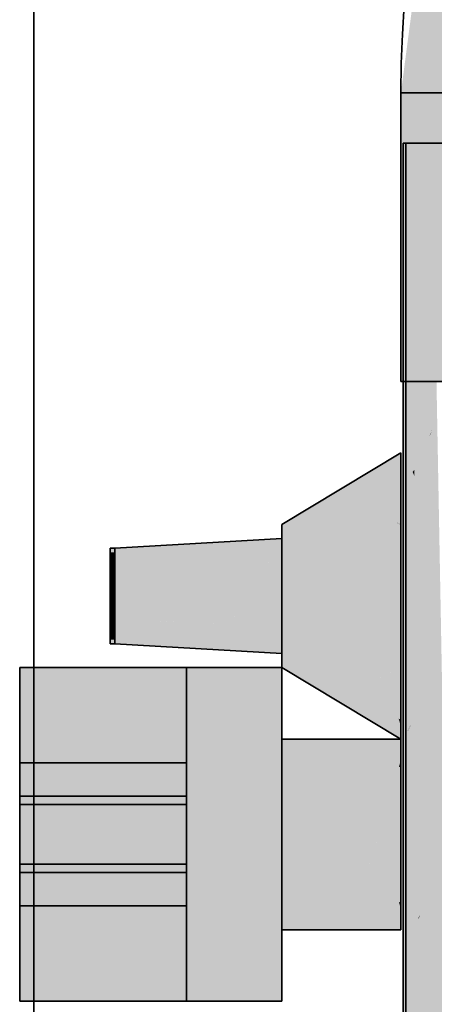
# Model space of a CAD drawing. Extents: x -350 to 540, y -53 to 541.
# Tile 461 of 569: x 244.56 to 246.3, y 203.29 to 207.42. Entities that reach past the tile are written whole.
import ezdxf
from ezdxf.lldxf.tags import DXFTag

# ---------------------------------------------------------------- set-up
doc = ezdxf.new("R2010")
doc.units = 0
doc.layers.get('0').update_dxf_attribs({"lineweight": 35})
for name, color, linetype, lineweight, true_color in [('A_Aussenwand-A06HSWU6NL', 3, 'Continuous', 35, 0x00ff00), ('A_Tuer_3D-A06HSWU7NL', 9, 'Continuous', 18, 0x808080), ('L_Bauteil', 7, 'Continuous', 35, 0xababab), ('L_Bauteil-Shading', 7, 'Continuous', 35, 0xababab), ('L_Zuluft', 6, 'Continuous', 35, 0xff00ff), ('L_Zuluft-Shading', 6, 'Continuous', 35, 0xff00ff)]:
    doc.layers.add(name, color=color, linetype=linetype, lineweight=lineweight, true_color=true_color)
tags = doc.linetypes.add('STRICHPUNKT2', pattern=[12.7, 6.35, -3.175, 0, -3.175]).pattern_tags.tags
tags[10:11] = [DXFTag(74, 4), DXFTag(75, 0), DXFTag(340, '0'), DXFTag(46, 0.0), DXFTag(50, 0.0), DXFTag(44, 0.0), DXFTag(45, 0.0)]
tags[8:9] = [DXFTag(74, 4), DXFTag(75, 0), DXFTag(340, '0'), DXFTag(46, 0.0), DXFTag(50, 0.0), DXFTag(44, 0.0), DXFTag(45, 0.0)]
tags[6:7] = [DXFTag(74, 4), DXFTag(75, 0), DXFTag(340, '0'), DXFTag(46, 0.0), DXFTag(50, 0.0), DXFTag(44, 0.0), DXFTag(45, 0.0)]
tags[4:5] = [DXFTag(74, 4), DXFTag(75, 0), DXFTag(340, '0'), DXFTag(46, 0.0), DXFTag(50, 0.0), DXFTag(44, 0.0), DXFTag(45, 0.0)]

# ---------------------------------------------------------------- blocks, each defined once
blk = doc.blocks.new('3D-Ansicht-A06HSWBANL', base_point=(172.3963, 139.9809))
at = {"layer": 'L_Bauteil-Shading', "color": 251, "true_color": 0x686d72}
for points in [[(246.166, 206.8457), (246.1658, 206.9024), (246.1658, 206.8454)], [(246.1963, 206.9024), (246.1658, 206.9024), (246.1963, 206.9018), (246.166, 206.8457)], [(246.1963, 205.5109), (246.1963, 206.9018), (246.1708, 205.5932), (246.1708, 206.8546)], [(246.176, 206.8493), (246.1758, 206.9024), (246.1758, 206.8495)], [(246.2061, 206.9024), (246.1758, 206.9024), (246.2061, 206.8185), (246.176, 206.8493)], [(246.1658, 205.4364), (246.166, 206.8457), (246.1658, 206.8454)], [(246.1658, 205.4364), (246.1708, 205.4486), (246.166, 206.8457), (246.1708, 205.5932)], [(246.1708, 206.8546), (246.166, 206.8457), (246.1708, 205.5932)], [(246.1813, 205.4391), (246.176, 206.8493), (246.1758, 205.4441), (246.1758, 206.8495)], [(246.2061, 206.8185), (246.176, 206.8493), (246.2061, 205.4167), (246.1813, 205.4391)], [(246.1708, 205.4486), (246.1713, 205.45), (246.1708, 205.5932)], [(246.1963, 205.5109), (246.1708, 205.5932), (246.1713, 205.45)], [(246.1713, 205.45), (246.1753, 204.4165), (246.1963, 205.5109), (246.1765, 204.4192)], [(246.1963, 205.5109), (246.1765, 204.4192), (246.1963, 204.4612)], [(246.1708, 204.3814), (246.1708, 205.4486), (246.1658, 204.4024), (246.1658, 205.4364)], [(246.1753, 204.4165), (246.1713, 205.45), (246.1708, 204.407), (246.1708, 205.4486)], [(246.1758, 205.4441), (246.1758, 203.4888), (246.1813, 205.4391), (246.1888, 203.4774)], [(246.2061, 205.4167), (246.1813, 205.4391), (246.2061, 203.4623), (246.1888, 203.4774)], [(246.1765, 204.4192), (246.1755, 204.3616), (246.1963, 204.4598), (246.1826, 204.3316)], [(246.1765, 204.4192), (246.1963, 204.4598), (246.1963, 204.4612)], [(246.1826, 204.3316), (246.1963, 204.2739), (246.1963, 204.4598)], [(246.1708, 203.4932), (246.1708, 204.3814), (246.1658, 203.4758), (246.1658, 204.4024)], [(246.1708, 204.3814), (246.1755, 204.3616), (246.1708, 204.407), (246.1753, 204.4165)], [(246.1782, 203.6546), (246.1755, 204.3616), (246.1708, 203.6234), (246.1708, 204.3814)], [(246.1753, 204.4165), (246.1755, 204.3616), (246.1765, 204.4192)], [(246.1755, 204.3616), (246.1782, 203.6546), (246.1936, 204.2853), (246.1816, 203.6689)], [(246.1963, 203.7856), (246.1936, 204.2853), (246.1936, 203.7196), (246.1816, 203.6689)], [(246.1936, 204.2853), (246.1963, 203.7856), (246.1963, 204.2192)], [(246.1963, 204.2192), (246.1963, 204.2739), (246.1936, 204.2853)], [(246.1866, 203.5484), (246.1963, 203.5821), (246.1963, 203.7856)], [(246.1816, 203.6689), (246.1787, 203.5207), (246.1936, 203.7196), (246.1866, 203.5484)], [(246.1708, 203.4932), (246.1787, 203.5207), (246.1708, 203.6234), (246.1782, 203.6546)], [(246.1782, 203.6546), (246.1787, 203.5207), (246.1816, 203.6689)], [(246.1963, 203.5821), (246.1787, 203.5207), (246.1963, 199.8731), (246.1927, 199.8518)], [(246.1776, 199.763), (246.1776, 203.5169), (246.1708, 199.723), (246.1708, 203.4932)], [(246.1927, 199.8518), (246.1787, 203.5207), (246.1776, 199.763), (246.1776, 203.5169)], [(246.1708, 203.4932), (246.1658, 203.4758), (246.1708, 199.723), (246.1658, 199.6936)], [(246.1888, 203.4774), (246.1758, 203.4888), (246.2032, 199.689), (246.1758, 199.7177)], [(246.2061, 203.4623), (246.1888, 203.4774), (246.2061, 199.6859), (246.2032, 199.689)]]:
    blk.add_solid(points, dxfattribs=at)
at = {"layer": 'L_Bauteil-Shading', "color": 8, "true_color": 0x7b8086}
for points in [[(246.2118, 205.5312), (246.1963, 206.9024), (246.1963, 205.5109)], [(246.2118, 205.5312), (246.2759, 205.6737), (246.1963, 206.9024), (246.2759, 206.9024)], [(246.2071, 206.8185), (246.2061, 206.9024), (246.2061, 206.8185)], [(246.2961, 206.9024), (246.2061, 206.9024), (246.2961, 206.8139), (246.2071, 206.8185)], [(246.2759, 205.6737), (246.2868, 205.698), (246.2759, 206.9024), (246.2868, 206.9024)], [(246.2228, 205.4204), (246.2071, 206.8185), (246.2061, 205.4167), (246.2061, 206.8185)], [(246.2961, 206.8139), (246.2071, 206.8185), (246.2961, 205.4369), (246.2228, 205.4204)], [(246.2279, 205.5522), (246.2759, 205.671), (246.2118, 205.5312), (246.2759, 205.6737)], [(246.2868, 205.6294), (246.2868, 205.698), (246.2279, 205.5522)], [(246.2759, 205.671), (246.2868, 205.698), (246.2759, 205.6737)], [(246.2868, 205.321), (246.2868, 205.6294), (246.2121, 205.506), (246.2118, 205.5312)], [(246.197, 204.4614), (246.2024, 204.4747), (246.1963, 205.5109), (246.2054, 205.5227)], [(246.197, 204.4614), (246.1963, 205.5109), (246.1963, 204.4612)], [(246.2116, 205.5071), (246.2054, 205.5227), (246.2034, 204.4774), (246.2024, 204.4747)], [(246.2232, 204.5263), (246.2121, 205.506), (246.2034, 204.4774), (246.2116, 205.5071)], [(246.2118, 205.5312), (246.2054, 205.5227), (246.2116, 205.5071)], [(246.2121, 205.506), (246.2118, 205.5312), (246.2116, 205.5071)], [(246.2121, 205.506), (246.2232, 204.5263), (246.2868, 205.321), (246.2868, 204.6839)], [(246.2061, 205.4167), (246.2061, 203.4623), (246.2228, 205.4204), (246.2445, 203.4852)], [(246.2961, 205.4369), (246.2228, 205.4204), (246.2961, 203.5159), (246.2445, 203.4852)], [(246.2232, 204.5263), (246.2265, 204.2327), (246.2868, 204.6839), (246.2868, 204.1504)], [(246.2018, 204.2665), (246.2265, 204.2327), (246.2034, 204.4774), (246.2232, 204.5263)], [(246.2018, 204.2665), (246.2024, 204.4747), (246.1963, 204.2739), (246.1963, 204.4598)], [(246.2024, 204.4747), (246.2018, 204.2665), (246.2034, 204.4774)], [(246.1963, 204.4598), (246.197, 204.4614), (246.1963, 204.4612)], [(246.2018, 204.2665), (246.1963, 204.2739), (246.2011, 204.1813), (246.1963, 204.2192)], [(246.2097, 204.1125), (246.2018, 204.2665), (246.2011, 204.1813)], [(246.2265, 204.2327), (246.2018, 204.2665), (246.2297, 203.9538), (246.2097, 204.1125)], [(246.2011, 204.1813), (246.1963, 204.2192), (246.1981, 203.7994), (246.1963, 203.7856)], [(246.2265, 204.2327), (246.2868, 203.8534), (246.2868, 204.1504)], [(246.2265, 204.2327), (246.2297, 203.9538), (246.2868, 203.8534), (246.256, 203.7446)], [(246.2178, 203.9565), (246.2097, 204.1125), (246.1981, 203.7994), (246.2011, 204.1813)], [(246.2236, 204.0024), (246.2097, 204.1125), (246.2178, 203.9565)], [(246.2297, 203.9538), (246.2236, 204.0024), (246.233, 203.6635), (246.2178, 203.9565)], [(246.1963, 203.5821), (246.233, 203.6635), (246.1981, 203.7994), (246.2178, 203.9565)], [(246.2297, 203.9538), (246.233, 203.6635), (246.256, 203.7446)], [(246.2868, 203.764), (246.2868, 203.8534), (246.233, 203.6559), (246.233, 203.6635)], [(246.1963, 203.7856), (246.1963, 203.5821), (246.1981, 203.7994)], [(246.2868, 200.3356), (246.2868, 203.764), (246.2716, 200.2452), (246.233, 203.6559)], [(246.233, 203.6635), (246.1963, 203.5821), (246.2279, 203.6455)], [(246.233, 203.6559), (246.1963, 203.5821), (246.2279, 199.9847), (246.1963, 199.8731)], [(246.2279, 203.6455), (246.233, 203.6559), (246.233, 203.6635)], [(246.233, 203.6559), (246.2279, 199.9847), (246.2716, 200.2452)], [(246.2961, 203.5159), (246.2445, 203.4852), (246.2961, 199.8018), (246.2861, 199.789)], [(246.2445, 203.4852), (246.2061, 203.4623), (246.2861, 199.789), (246.2061, 199.6859)]]:
    blk.add_solid(points, dxfattribs=at)
at = {"layer": 'L_Bauteil-Shading', "color": 252, "true_color": 0x8c9299}
for points in [[(246.3082, 205.7352), (246.2868, 206.9024), (246.2868, 205.698)], [(246.3046, 206.9024), (246.2868, 206.9024), (246.3046, 205.9366)], [(246.2868, 205.6294), (246.3097, 205.6541), (246.2868, 205.698), (246.3082, 205.7352)], [(246.3164, 205.2898), (246.3097, 205.6541), (246.2868, 205.321), (246.2868, 205.6294)], [(246.2868, 205.321), (246.2868, 204.6839), (246.3164, 205.2898), (246.3268, 204.7259)], [(246.2868, 204.6839), (246.2868, 204.1504), (246.3268, 204.7259), (246.3381, 204.1106)], [(246.2868, 203.8534), (246.3403, 203.9906), (246.2868, 204.1504), (246.3381, 204.1106)], [(246.2868, 203.764), (246.3427, 203.8592), (246.2868, 203.8534), (246.3403, 203.9906)], [(246.3981, 200.843), (246.3427, 203.8592), (246.2868, 200.3356), (246.2868, 203.764)]]:
    blk.add_solid(points, dxfattribs=at)
at = {"layer": 'L_Bauteil-Shading', "color": 26, "true_color": 0x681616}
for points in [[(246.1558, 205.522), (246.1558, 205.6024), (245.6558, 205.2622), (245.6558, 205.3024)], [(245.6558, 204.7024), (245.7563, 204.6421), (245.6558, 204.7426), (245.9359, 204.5971)], [(245.9359, 204.5971), (245.7563, 204.6421), (246.1558, 204.4568), (246.1558, 204.4024)], [(245.9359, 204.5971), (246.1558, 204.4568), (246.1465, 204.4876)], [(246.1558, 204.4568), (246.1558, 204.4828), (246.1465, 204.4876)]]:
    blk.add_solid(points, dxfattribs=at)
at = {"layer": 'L_Bauteil-Shading', "color": 26, "true_color": 0x891d1d}
for points in [[(245.6558, 205.2622), (245.6558, 205.2273), (246.1558, 205.522), (245.8832, 205.3205)], [(246.1558, 205.522), (245.8832, 205.3205), (246.1558, 205.4843), (246.013, 205.3737)], [(246.1426, 205.4741), (246.0104, 205.3717), (246.1281, 205.3148)], [(246.1558, 205.3024), (246.1558, 205.4843), (246.1281, 205.3148), (246.1426, 205.4741)], [(245.8832, 205.3205), (245.6558, 205.1524), (246.013, 205.3737), (245.7726, 205.1875)], [(246.0104, 205.3717), (245.7726, 205.1875), (246.1545, 205.302)], [(245.6558, 205.2273), (245.6558, 205.1524), (245.8832, 205.3205)], [(246.1558, 205.3024), (246.1281, 205.3148), (246.1545, 205.302)], [(245.6558, 204.7426), (245.9359, 204.5971), (245.6558, 204.8524), (246.1545, 204.7028)], [(246.1281, 204.69), (245.9359, 204.5971), (246.1465, 204.4876)], [(246.1545, 204.7028), (246.1281, 204.69), (246.1558, 204.4828), (246.1465, 204.4876)], [(246.1545, 204.7028), (246.1558, 204.4828), (246.1558, 204.7024)]]:
    blk.add_solid(points, dxfattribs=at)
at = {"layer": 'L_Bauteil-Shading', "color": 24, "true_color": 0x9c2121}
for points in [[(245.7726, 205.1875), (245.6956, 205.0656), (246.1558, 205.3024), (246.1558, 205.2618)], [(245.6956, 205.0656), (245.6558, 205.0024), (246.1558, 205.2618), (246.1558, 205.0024)], [(245.7726, 205.1875), (245.6558, 205.1524), (245.6558, 205.0906)], [(245.6558, 205.0906), (245.6558, 205.0486), (245.7726, 205.1875), (245.6956, 205.0656)], [(245.6558, 205.0486), (245.6558, 205.0024), (245.6956, 205.0656)], [(246.1558, 204.7024), (246.1558, 205.0024), (245.6558, 204.8524), (245.6558, 205.0024)]]:
    blk.add_solid(points, dxfattribs=at)
at = {"layer": 'L_Bauteil-Shading', "color": 24, "true_color": 0x911f1e}
for points in [[(245.5476, 205.2375), (244.9558, 205.2024), (245.3363, 205.1337), (244.9558, 205.1224)], [(245.5476, 205.2375), (245.3363, 205.1337), (245.4793, 205.183)], [(245.6558, 205.1432), (245.6558, 205.2439), (245.4206, 205.1362), (245.4793, 205.183)], [(245.6558, 205.2439), (245.5476, 205.2375), (245.4793, 205.183)], [(244.9558, 205.0024), (244.9558, 205.2024), (244.9358, 205.0024), (244.9358, 205.2024)], [(244.9558, 205.0024), (244.9558, 205.2024), (244.9358, 205.0024), (244.9358, 205.2024)], [(245.4793, 205.183), (245.3363, 205.1337), (245.4206, 205.1362)], [(244.9558, 205.1224), (244.9558, 205.0024), (245.3363, 205.1337)], [(245.4344, 205.1151), (245.3363, 205.1337), (245.4344, 205.0024), (244.9558, 205.0024)], [(245.4344, 205.1366), (245.3363, 205.1337), (245.4344, 205.1151)], [(245.6558, 205.1432), (245.4344, 205.1366), (245.6558, 205.0732), (245.4344, 205.1151)], [(245.5497, 205.0024), (245.6558, 205.0732), (245.4344, 205.086), (245.4344, 205.1151)], [(245.5497, 205.0024), (245.4344, 205.086), (245.5476, 205.0024)], [(245.4344, 205.086), (245.4344, 205.0024), (245.5476, 205.0024)], [(245.5497, 205.0024), (245.6558, 205.0024), (245.6558, 205.0732)], [(244.9558, 204.8024), (244.9558, 205.0024), (244.9358, 204.8024), (244.9358, 205.0024)], [(244.9558, 204.8024), (244.9558, 205.0024), (244.9358, 204.8024), (244.9358, 205.0024)], [(245.4344, 205.0024), (244.9558, 205.0024), (245.1555, 204.8964), (244.9558, 204.9064)], [(245.5497, 205.0024), (245.4344, 205.0024), (245.4213, 204.883), (245.1555, 204.8964)], [(245.312, 204.7813), (245.6558, 204.7609), (245.5497, 205.0024), (245.6558, 205.0024)], [(245.4213, 204.883), (244.9558, 204.9064), (245.4012, 204.8643), (244.9558, 204.8747)], [(244.9558, 204.8747), (244.9558, 204.8024), (245.4012, 204.8643), (245.312, 204.7813)]]:
    blk.add_solid(points, dxfattribs=at)
at = {"layer": 'L_Bauteil-Shading', "color": 26, "true_color": 0x841c1b}
for points in [[(244.9358, 205.1824), (244.9358, 205.1587), (244.9558, 205.1824), (244.9382, 205.1587)], [(244.9558, 205.1587), (244.9558, 205.1824), (244.9382, 205.1587)], [(244.9358, 205.1554), (244.9558, 205.1554), (244.9382, 205.1587), (244.9558, 205.1587)], [(244.9358, 205.1587), (244.9358, 205.1554), (244.9382, 205.1587)], [(244.9358, 204.8494), (244.9358, 204.8473), (244.9558, 204.8494), (244.9542, 204.8473)], [(244.9358, 204.8473), (244.9358, 204.8224), (244.9542, 204.8473)], [(244.9358, 204.8224), (244.9558, 204.8224), (244.9542, 204.8473), (244.9558, 204.8473)], [(244.9558, 204.8473), (244.9558, 204.8494), (244.9542, 204.8473)]]:
    blk.add_solid(points, dxfattribs=at)
at = {"layer": 'L_Bauteil-Shading', "color": 24, "true_color": 0x94201f}
for points in [[(244.9358, 205.1554), (244.9358, 205.1215), (244.9558, 205.1554), (244.9372, 205.1215)], [(244.9558, 205.1221), (244.9558, 205.1554), (244.9372, 205.1215)], [(244.9358, 205.119), (244.9558, 205.119), (244.9372, 205.1215), (244.9558, 205.1221)], [(244.9358, 205.1215), (244.9358, 205.119), (244.9372, 205.1215)], [(244.9358, 204.8859), (244.9358, 204.8834), (244.9558, 204.8859), (244.9541, 204.8828)], [(244.9358, 204.8834), (244.9358, 204.8494), (244.9541, 204.8828)], [(244.9358, 204.8494), (244.9558, 204.8494), (244.9541, 204.8828), (244.9558, 204.8828)], [(244.9558, 204.8828), (244.9558, 204.8859), (244.9541, 204.8828)]]:
    blk.add_solid(points, dxfattribs=at)
at = {"layer": 'L_Bauteil-Shading', "color": 24, "true_color": 0xa02221}
for points in [[(244.9358, 205.119), (244.9358, 205.1038), (244.9558, 205.119), (244.9488, 205.1038)], [(244.9358, 205.0753), (244.9558, 205.0753), (244.9488, 205.1038), (244.9558, 205.1038)], [(244.9358, 205.1038), (244.9358, 205.0753), (244.9488, 205.1038)], [(244.9558, 205.1038), (244.9558, 205.119), (244.9488, 205.1038)], [(244.9358, 204.8859), (244.9558, 204.9295), (244.9358, 204.9295)], [(244.9558, 204.8859), (244.9558, 204.9295), (244.9358, 204.8859)]]:
    blk.add_solid(points, dxfattribs=at)
at = {"layer": 'L_Bauteil-Shading', "color": 24, "true_color": 0xa82423}
for points in [[(244.9558, 205.0272), (244.9558, 205.0753), (244.9358, 205.0272)], [(244.9358, 205.0272), (244.9558, 205.0753), (244.9358, 205.0753)], [(244.9358, 204.9295), (244.9558, 204.9776), (244.9358, 204.9776)], [(244.9558, 204.9295), (244.9558, 204.9776), (244.9358, 204.9295)]]:
    blk.add_solid(points, dxfattribs=at)
at = {"layer": 'L_Bauteil-Shading', "color": 24, "true_color": 0xab2524}
for points in [[(244.9558, 204.9776), (244.9558, 205.0272), (244.9358, 204.9776)], [(244.9358, 204.9776), (244.9558, 205.0272), (244.9358, 205.0272)]]:
    blk.add_solid(points, dxfattribs=at)
at = {"layer": 'L_Bauteil-Shading', "color": 176, "true_color": 0x000e74}
for points in [[(244.5558, 204.3024), (244.6428, 204.3024), (244.5558, 204.7024), (245.1792, 204.7024)], [(244.6428, 204.3024), (245.2558, 204.3024), (245.1792, 204.7024), (245.2558, 204.7024)], [(245.2558, 203.6886), (245.2558, 203.7024), (244.5558, 203.6886), (244.5558, 203.7024)], [(244.5558, 203.3024), (245.2558, 203.3024), (244.5558, 203.6886), (245.2558, 203.6886)]]:
    blk.add_solid(points, dxfattribs=at)
at = {"layer": 'L_Bauteil-Shading', "color": 178, "true_color": 0x000949}
for points in [[(245.6558, 204.663), (245.6558, 204.7024), (245.2558, 204.663), (245.2558, 204.7024)], [(245.2558, 204.6086), (245.6558, 204.6086), (245.2558, 204.663), (245.6558, 204.663)], [(245.6558, 203.3418), (245.6558, 203.3962), (245.2558, 203.3418), (245.2558, 203.3962)], [(245.2558, 203.3024), (245.6558, 203.3024), (245.2558, 203.3418), (245.6558, 203.3418)]]:
    blk.add_solid(points, dxfattribs=at)
at = {"layer": 'L_Bauteil-Shading', "color": 168, "true_color": 0x000c63}
for points in [[(245.6558, 204.3957), (245.6558, 204.6086), (245.2558, 204.3957), (245.2558, 204.6086)], [(245.2558, 204.3524), (245.6558, 204.3524), (245.2558, 204.3957), (245.6558, 204.3957)], [(245.6558, 203.3962), (245.6558, 203.6524), (245.2558, 203.3962), (245.2558, 203.6524)]]:
    blk.add_solid(points, dxfattribs=at)
at = {"layer": 'L_Bauteil-Shading', "color": 168, "true_color": 0x000a50}
for points in [[(245.6558, 204.4024), (245.6558, 204.3162), (245.7563, 204.4024), (245.916, 204.3162)], [(245.7563, 204.4024), (246.1558, 204.3183), (246.1558, 204.4024)], [(245.7563, 204.4024), (245.9733, 204.2853), (246.1558, 204.3183), (246.1479, 204.2853)], [(245.6558, 204.3162), (245.6558, 204.2853), (245.916, 204.3162), (245.9733, 204.2853)], [(246.1479, 204.2853), (246.1558, 204.2853), (246.1558, 204.3183)], [(245.6558, 203.6024), (245.7563, 203.6024), (245.6558, 203.7196), (245.9733, 203.7196)], [(245.9733, 203.7196), (245.7563, 203.6024), (246.1558, 203.6865), (246.1558, 203.6024)], [(245.9733, 203.7196), (246.1558, 203.6865), (246.1479, 203.7196)], [(246.1558, 203.6865), (246.1558, 203.7196), (246.1479, 203.7196)]]:
    blk.add_solid(points, dxfattribs=at)
at = {"layer": 'L_Bauteil-Shading', "color": 176, "true_color": 0x000e73}
for points in [[(245.6558, 204.0024), (245.6558, 204.3524), (245.2558, 204.0024), (245.2558, 204.3524)], [(245.6558, 203.7982), (245.6558, 204.0024), (245.2558, 203.7982), (245.2558, 204.0024)], [(245.2558, 203.6524), (245.6558, 203.6524), (245.2558, 203.7982), (245.6558, 203.7982)]]:
    blk.add_solid(points, dxfattribs=at)
at = {"layer": 'L_Bauteil-Shading', "color": 176, "true_color": 0x000f75}
for points in [[(244.6536, 204.3024), (244.5558, 204.3024), (244.5558, 204.2274)], [(244.5558, 204.2274), (244.5558, 204.0911), (244.6536, 204.3024), (244.6192, 204.0911)], [(244.6536, 204.3024), (244.6192, 204.0911), (245.2558, 204.3024), (245.2558, 204.0911)], [(244.6192, 204.0911), (244.5558, 203.7024), (245.2558, 204.0911), (245.2558, 203.7024)], [(244.5558, 204.0911), (244.5558, 203.7024), (244.6192, 204.0911)]]:
    blk.add_solid(points, dxfattribs=at)
at = {"layer": 'L_Bauteil-Shading', "color": 176, "true_color": 0x000e70}
for points in [[(245.6558, 204.0024), (246.0632, 204.0024), (245.6558, 204.2853), (245.9733, 204.2853)], [(245.9733, 204.2853), (246.0632, 204.0024), (246.1479, 204.2853), (246.1364, 204.0024)], [(246.1364, 204.0024), (246.1558, 204.0024), (246.1479, 204.2853), (246.1558, 204.2853)], [(245.6558, 204.0024), (245.6558, 203.9575), (246.0632, 204.0024), (246.0489, 203.9575)], [(246.0632, 204.0024), (245.9733, 203.7196), (246.1364, 204.0024), (246.1479, 203.7196)], [(246.1479, 203.7196), (246.1558, 203.7196), (246.1364, 204.0024), (246.1558, 204.0024)], [(245.6558, 203.9575), (245.6558, 203.7196), (246.0489, 203.9575), (245.9733, 203.7196)]]:
    blk.add_solid(points, dxfattribs=at)
at = {"layer": 'L_Bauteil-Shading', "color": 178, "true_color": 0x00073b}
for points in [[(244.5558, 204.1613), (244.5558, 204.1607), (245.2558, 204.1613), (245.2558, 204.1607)], [(244.5558, 203.8441), (244.5558, 203.8435), (245.2558, 203.8441), (245.2558, 203.8435)]]:
    blk.add_solid(points, dxfattribs=at)
at = {"layer": 'L_Bauteil-Shading', "color": 178, "true_color": 0x00094a}
for points in [[(244.5558, 204.1607), (244.5558, 204.1491), (245.2558, 204.1607), (245.2558, 204.1491)], [(244.5558, 203.8557), (244.5558, 203.8441), (245.2558, 203.8557), (245.2558, 203.8441)]]:
    blk.add_solid(points, dxfattribs=at)
at = {"layer": 'L_Bauteil-Shading', "color": 168, "true_color": 0x000b58}
for points in [[(244.5558, 204.1491), (244.5558, 204.1273), (245.2558, 204.1491), (245.2558, 204.1273)], [(244.5558, 203.8775), (244.5558, 203.8557), (245.2558, 203.8775), (245.2558, 203.8557)]]:
    blk.add_solid(points, dxfattribs=at)
at = {"layer": 'L_Zuluft-Shading', "color": 214, "true_color": 0xaf00af}
for points in [[(246.2103, 207.1124), (246.5177, 208.2335), (246.3483, 208.1603)], [(246.2103, 207.1124), (246.3381, 207.1124), (246.5177, 208.2335), (246.3768, 207.1628)]]:
    blk.add_solid(points, dxfattribs=at)
at = {"layer": 'L_Zuluft-Shading', "color": 214, "true_color": 0x900090}
for points in [[(246.1955, 207.1124), (246.2103, 207.1124), (246.2855, 208.0976), (246.3483, 208.1603)], [(246.1708, 207.1756), (246.1955, 207.1124), (246.1758, 207.2643), (246.2855, 208.0976)], [(246.1658, 207.1884), (246.1708, 207.1756), (246.1758, 207.2643)], [(246.1558, 207.1124), (246.1955, 207.1124), (246.1658, 207.1884)], [(246.2103, 206.9223), (246.2103, 207.1124), (246.1558, 206.8412), (246.1558, 207.1124)], [(246.2103, 205.9024), (246.2103, 206.9223), (246.1558, 205.9024), (246.1558, 206.8412)]]:
    blk.add_solid(points, dxfattribs=at)
at = {"layer": 'L_Zuluft-Shading', "color": 214, "true_color": 0xb000b0}
for points in [[(246.2103, 206.9223), (246.3381, 207.1124), (246.2103, 207.1124)], [(246.2103, 206.9223), (246.3701, 207.043), (246.3381, 207.1124), (246.3701, 207.1124)], [(246.3701, 205.9024), (246.3701, 207.043), (246.2103, 205.9024), (246.2103, 206.9223)]]:
    blk.add_solid(points, dxfattribs=at)
blk = doc.blocks.new('Referenz-A06HSWU8NL', base_point=(178.421, 198.2024))
at = {"layer": 'A_Aussenwand-A06HSWU6NL', "color": 0, "linetype": 'ByBlock', "ltscale": 0.35}
for p, q in [((244.6146, 202.6024), (244.6146, 235.4824)), ((244.6146, 235.4824), (244.6146, 202.6024))]:
    blk.add_line(p, q, dxfattribs=at)
at = {"layer": 'A_Tuer_3D-A06HSWU7NL', "color": 0, "linetype": 'Continuous', "ltscale": 0.18}
blk.add_line((244.6146, 235.4824), (244.6146, 202.6024), dxfattribs=at)
blk = doc.blocks.new('Bogen-A06HSWV2NL', base_point=(246.1558, 207.1124))
at = {"color": 0, "linetype": 'ByBlock', "lineweight": -2, "ltscale": 0.35}
blk.add_line((249.3558, 207.1124), (246.1558, 207.1124), dxfattribs=at)
blk.add_ellipse((250.9558, 207.1124), major_axis=(0, 4.8), ratio=1, start_param=0, end_param=1.570796, dxfattribs=at)
blk = doc.blocks.new('FKRS-EU_DE_160_Z00-A06HSWYMNL', base_point=(244.5558, 198.9024))
at = {"color": 9, "linetype": 'ByBlock', "lineweight": -2, "ltscale": 0.35, "true_color": 0xbfc7d1}
for p, q in [((246.1963, 206.9024), (246.1658, 206.9024)), ((246.1658, 206.9024), (246.1658, 198.9024)), ((246.2061, 206.9024), (246.1758, 206.9024)), ((246.1758, 206.9024), (246.1758, 198.9024)), ((246.2868, 206.9024), (246.1963, 206.9024)), ((246.296, 206.9024), (246.2061, 206.9024)), ((246.4337, 206.9024), (246.2868, 206.9024)), ((246.4421, 206.9024), (246.296, 206.9024))]:
    blk.add_line(p, q, dxfattribs=at)
at = {"color": 24, "linetype": 'ByBlock', "lineweight": -2, "ltscale": 0.35, "true_color": 0xab2524}
for p, q in [((246.1558, 205.6024), (245.6558, 205.3024)), ((246.1558, 205.6024), (246.1558, 204.4024)), ((245.6558, 205.3024), (245.6558, 204.7024)), ((245.6558, 205.2439), (244.9558, 205.2024)), ((245.6558, 205.2439), (245.6558, 204.7609)), ((244.9558, 205.2024), (244.9358, 205.2024)), ((244.9358, 205.0853), (244.9358, 205.2024)), ((244.9358, 205.1824), (244.9358, 205.1554)), ((244.9558, 205.1824), (244.9358, 205.1824)), ((244.9558, 205.0853), (244.9558, 205.2024)), ((244.9558, 205.2024), (244.9558, 204.8024)), ((244.9558, 205.1554), (244.9558, 205.1824)), ((244.9358, 205.1554), (244.9358, 205.119)), ((244.9558, 205.119), (244.9558, 205.1554)), ((244.9358, 205.119), (244.9358, 205.0753)), ((244.9358, 204.9196), (244.9358, 205.0853)), ((244.9558, 205.0753), (244.9558, 205.119)), ((244.9558, 204.9196), (244.9558, 205.0853)), ((244.9358, 205.0753), (244.9358, 205.0272)), ((244.9558, 205.0272), (244.9558, 205.0753)), ((244.9358, 205.0272), (244.9358, 204.9776)), ((244.9558, 204.9776), (244.9558, 205.0272)), ((244.9358, 204.9776), (244.9358, 204.9295)), ((244.9558, 204.9295), (244.9558, 204.9776)), ((244.9358, 204.9295), (244.9358, 204.8859)), ((244.9358, 204.8024), (244.9358, 204.9196)), ((244.9558, 204.8859), (244.9558, 204.9295)), ((244.9558, 204.8024), (244.9558, 204.9196)), ((244.9358, 204.8859), (244.9358, 204.8494)), ((244.9558, 204.8494), (244.9558, 204.8859)), ((244.9358, 204.8494), (244.9358, 204.8224)), ((244.9558, 204.8224), (244.9558, 204.8494)), ((244.9358, 204.8224), (244.9558, 204.8224)), ((244.9548, 204.8224), (244.9358, 204.8224)), ((244.9358, 204.8024), (244.9558, 204.8024)), ((244.9558, 204.8224), (244.9548, 204.8224)), ((245.6558, 204.7609), (244.9558, 204.8024)), ((246.1558, 204.4024), (245.6558, 204.7024))]:
    blk.add_line(p, q, dxfattribs=at)
at = {"color": 176, "linetype": 'ByBlock', "lineweight": -2, "ltscale": 0.35, "true_color": 0x000f75}
for p, q in [((244.5558, 204.7024), (245.2558, 204.7024)), ((244.5558, 204.3024), (244.5558, 204.7024)), ((245.6558, 204.7024), (245.2558, 204.7024)), ((245.2558, 204.2924), (245.2558, 204.7024)), ((245.2558, 204.3024), (245.2558, 204.7024)), ((245.6558, 204.2924), (245.6558, 204.7024)), ((246.1558, 204.4024), (245.6558, 204.4024)), ((245.6558, 204.1681), (245.6558, 204.4024)), ((246.1558, 204.1681), (246.1558, 204.4024)), ((244.5558, 204.3024), (245.2558, 204.3024)), ((244.5558, 203.7024), (244.5558, 204.3024)), ((244.5558, 204.3024), (244.5558, 204.1273)), ((245.2558, 203.7024), (245.2558, 204.3024)), ((245.2558, 204.3024), (245.2558, 204.1273)), ((245.2558, 203.7125), (245.2558, 204.2924)), ((245.6558, 203.7125), (245.6558, 204.2924)), ((244.5558, 204.1624), (245.2558, 204.1624)), ((244.5558, 204.1509), (244.5558, 204.1613)), ((244.5558, 204.1613), (244.5558, 204.1607)), ((244.5558, 204.1607), (244.5558, 204.1491)), ((244.5558, 204.1302), (244.5558, 204.1509)), ((244.5558, 204.1491), (244.5558, 204.1273)), ((245.2558, 204.1509), (245.2558, 204.1613)), ((245.2558, 204.1613), (245.2558, 204.1607)), ((245.2558, 204.1607), (245.2558, 204.1491)), ((245.2558, 204.1302), (245.2558, 204.1509)), ((245.2558, 204.1491), (245.2558, 204.1273)), ((245.6558, 203.8367), (245.6558, 204.1681)), ((246.1558, 203.8367), (246.1558, 204.1681)), ((244.5558, 204.1006), (244.5558, 204.1302)), ((244.5558, 204.1273), (245.2558, 204.1273)), ((244.5558, 204.0642), (244.5558, 204.1006)), ((245.2558, 204.1006), (245.2558, 204.1302)), ((245.2558, 204.0642), (245.2558, 204.1006)), ((244.5558, 204.0235), (244.5558, 204.0642)), ((245.2558, 204.0235), (245.2558, 204.0642)), ((244.5558, 203.9813), (244.5558, 204.0235)), ((245.2558, 203.9813), (245.2558, 204.0235)), ((244.5558, 203.9407), (244.5558, 203.9813)), ((245.2558, 203.9407), (245.2558, 203.9813)), ((244.5558, 203.9042), (244.5558, 203.9407)), ((245.2558, 203.9042), (245.2558, 203.9407)), ((244.5558, 203.8747), (244.5558, 203.9042)), ((245.2558, 203.8747), (245.2558, 203.9042)), ((244.5558, 203.8775), (245.2558, 203.8775)), ((244.5558, 203.8775), (244.5558, 203.8557)), ((244.5558, 203.8775), (244.5558, 203.7024)), ((244.5558, 203.8539), (244.5558, 203.8747)), ((244.5558, 203.8557), (244.5558, 203.8441)), ((244.5558, 203.8435), (244.5558, 203.8539)), ((244.5558, 203.8441), (244.5558, 203.8435)), ((245.2558, 203.8775), (245.2558, 203.8557)), ((245.2558, 203.8775), (245.2558, 203.7024)), ((245.2558, 203.8539), (245.2558, 203.8747)), ((245.2558, 203.8557), (245.2558, 203.8441)), ((245.2558, 203.8435), (245.2558, 203.8539)), ((245.2558, 203.8441), (245.2558, 203.8435)), ((244.5558, 203.8424), (245.2558, 203.8424)), ((245.6558, 203.6024), (245.6558, 203.8367)), ((246.1558, 203.6024), (246.1558, 203.8367)), ((244.5558, 203.7024), (245.2558, 203.7024)), ((244.5558, 203.7024), (244.5558, 203.3024)), ((245.2558, 203.3024), (245.2558, 203.7125)), ((245.2558, 203.7024), (245.2558, 203.3024)), ((245.6558, 203.3024), (245.6558, 203.7125)), ((245.6558, 203.6024), (246.1558, 203.6024)), ((244.5558, 203.3024), (245.2558, 203.3024)), ((245.2558, 203.3024), (245.6558, 203.3024))]:
    blk.add_line(p, q, dxfattribs=at)
blk = doc.blocks.new('Wickelfalzrohr-A06HSWYONL', base_point=(246.1558, 205.9024))
at = {"color": 0, "linetype": 'ByBlock', "lineweight": -2, "ltscale": 0.35}
for p, q in [((246.1558, 207.1124), (246.1558, 205.9024)), ((247.093, 207.1124), (246.1558, 207.1124)), ((248.4185, 207.1124), (247.093, 207.1124)), ((249.3558, 207.1124), (248.4185, 207.1124)), ((249.3558, 205.9024), (249.3558, 207.1124)), ((247.093, 205.9024), (246.1558, 205.9024)), ((248.4185, 205.9024), (247.093, 205.9024)), ((249.3558, 205.9024), (248.4185, 205.9024))]:
    blk.add_line(p, q, dxfattribs=at)
at = {"color": 0, "linetype": 'STRICHPUNKT2', "lineweight": 5, "ltscale": 0.13}
blk.add_line((247.7558, 205.9024), (247.7558, 207.1124), dxfattribs=at)

msp = doc.modelspace()

# ---------------------------------------------------------------- block references
at = {"color": 251, "lineweight": 25, "ltscale": 0.25, "true_color": 0x585858}
msp.add_blockref('Referenz-A06HSWU8NL', (178.421, 198.2024), dxfattribs=at)
msp.add_blockref('3D-Ansicht-A06HSWBANL', (172.3963, 139.9809))
at = {"layer": 'L_Bauteil', "ltscale": 0.35}
msp.add_blockref('FKRS-EU_DE_160_Z00-A06HSWYMNL', (244.5558, 198.9024), dxfattribs=at)
at = {"layer": 'L_Zuluft', "ltscale": 0.35}
for name, p in [('Bogen-A06HSWV2NL', (246.1558, 207.1124)), ('Wickelfalzrohr-A06HSWYONL', (246.1558, 205.9024))]:
    msp.add_blockref(name, p, dxfattribs=at)

doc.saveas('drawing.dxf')
